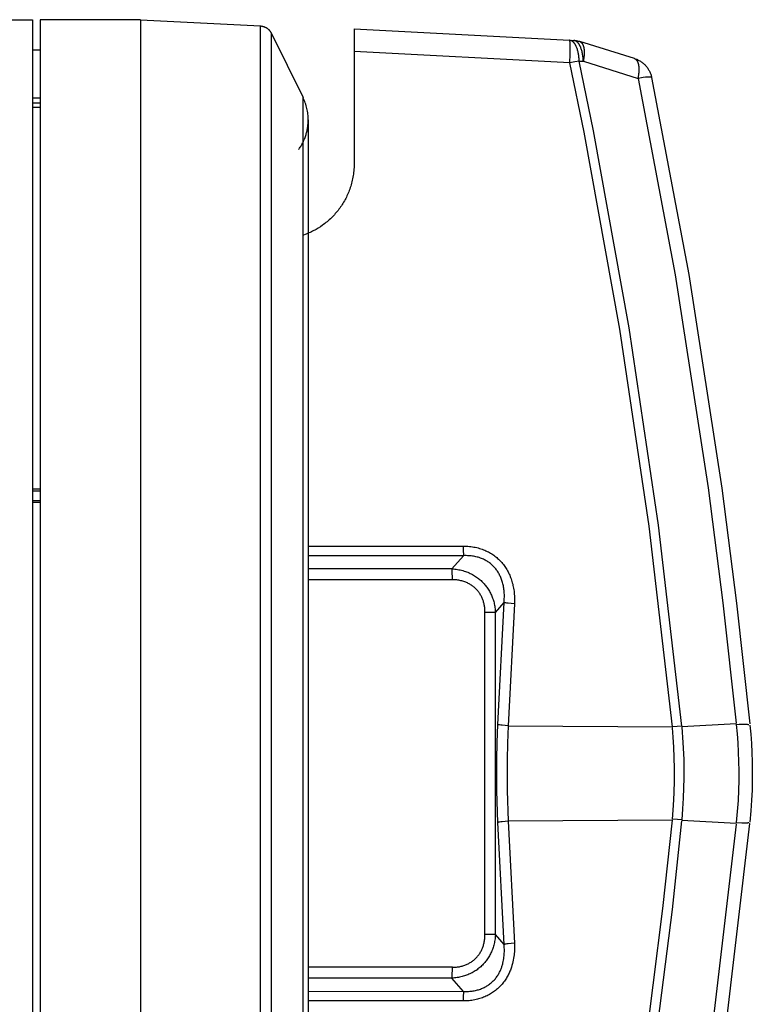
# Model space of a CAD drawing. Header units: millimetres. Extents: x -2637 to -1637, y 678 to 1678.
# Tile 331 of 348: x -1944 to -1915, y 1422 to 1461. Entities that reach past the tile are written whole.
import ezdxf

# ---------------------------------------------------------------- set-up
doc = ezdxf.new("R2010")
doc.units = ezdxf.units.MM
doc.layers.add('Make2D$B.SHOW mini', color=7, linetype='Continuous', true_color=0x000000)

msp = doc.modelspace()

# ---------------------------------------------------------------- linework, layer by layer
at = {"layer": 'Make2D$B.SHOW mini', "color": 18, "lineweight": -3, "true_color": 0x000000}
for points in [[(-1945.63, 1461.156), (-1943.717, 1461.156)], [(-1943.717, 1461.156), (-1943.717, 1461.155), (-1943.717, 1401.257)], [(-1943.417, 1461.152), (-1943.417, 1410.546)], [(-1939.417, 1461.152), (-1943.417, 1461.152)], [(-1939.417, 1461.156), (-1939.417, 1461.156), (-1939.417, 1410.546)], [(-1939.417, 1461.156), (-1934.643, 1460.906)], [(-1934.643, 1401.406), (-1934.643, 1431.156), (-1934.643, 1460.905), (-1934.643, 1460.906)], [(-1934.643, 1460.906), (-1934.627, 1460.905), (-1934.611, 1460.903), (-1934.595, 1460.901), (-1934.579, 1460.898), (-1934.563, 1460.895), (-1934.547, 1460.891), (-1934.531, 1460.887), (-1934.515, 1460.882), (-1934.499, 1460.877), (-1934.484, 1460.871), (-1934.468, 1460.864), (-1934.453, 1460.857), (-1934.438, 1460.85), (-1934.423, 1460.842), (-1934.408, 1460.833), (-1934.394, 1460.824), (-1934.38, 1460.814), (-1934.366, 1460.804), (-1934.353, 1460.794), (-1934.34, 1460.783), (-1934.328, 1460.772), (-1934.315, 1460.76), (-1934.304, 1460.748), (-1934.293, 1460.736), (-1934.282, 1460.723), (-1934.272, 1460.71), (-1934.262, 1460.697), (-1934.253, 1460.683), (-1934.244, 1460.67), (-1934.236, 1460.656), (-1934.228, 1460.642), (-1934.221, 1460.628)], [(-1930.917, 1460.789), (-1922.339, 1460.34)], [(-1930.917, 1460.789), (-1930.917, 1459.891)], [(-1934.221, 1460.628), (-1934.221, 1460.627), (-1934.221, 1401.684)], [(-1934.221, 1460.628), (-1932.95, 1458.053)], [(-1922.322, 1459.44), (-1922.31, 1459.779), (-1922.308, 1459.939), (-1922.309, 1460.08), (-1922.311, 1460.141), (-1922.313, 1460.195), (-1922.316, 1460.24), (-1922.318, 1460.259), (-1922.32, 1460.276), (-1922.322, 1460.292), (-1922.323, 1460.298), (-1922.324, 1460.305), (-1922.325, 1460.31), (-1922.326, 1460.315), (-1922.328, 1460.32), (-1922.328, 1460.322), (-1922.329, 1460.324), (-1922.329, 1460.326), (-1922.33, 1460.328), (-1922.331, 1460.329), (-1922.331, 1460.331), (-1922.332, 1460.332), (-1922.332, 1460.332), (-1922.332, 1460.333), (-1922.333, 1460.334), (-1922.333, 1460.334), (-1922.333, 1460.335), (-1922.334, 1460.335), (-1922.334, 1460.336), (-1922.334, 1460.336), (-1922.334, 1460.337), (-1922.335, 1460.337), (-1922.335, 1460.337), (-1922.335, 1460.338), (-1922.336, 1460.338), (-1922.336, 1460.338), (-1922.336, 1460.339), (-1922.337, 1460.339), (-1922.337, 1460.339), (-1922.337, 1460.339), (-1922.338, 1460.339), (-1922.338, 1460.339), (-1922.338, 1460.34), (-1922.339, 1460.34), (-1922.339, 1460.34)], [(-1922.304, 1460.338), (-1922.174, 1460.331)], [(-1921.954, 1459.508), (-1921.958, 1459.582), (-1921.961, 1459.618), (-1921.964, 1459.655), (-1921.968, 1459.692), (-1921.973, 1459.729), (-1921.979, 1459.765), (-1921.985, 1459.801), (-1921.992, 1459.837), (-1921.999, 1459.872), (-1922.008, 1459.906), (-1922.017, 1459.94), (-1922.027, 1459.972), (-1922.037, 1460.004), (-1922.048, 1460.035), (-1922.06, 1460.064), (-1922.072, 1460.092), (-1922.079, 1460.106), (-1922.085, 1460.119), (-1922.092, 1460.132), (-1922.098, 1460.145), (-1922.105, 1460.157), (-1922.112, 1460.169), (-1922.119, 1460.18), (-1922.127, 1460.191), (-1922.134, 1460.202), (-1922.141, 1460.212), (-1922.149, 1460.222), (-1922.156, 1460.232), (-1922.164, 1460.241), (-1922.172, 1460.25), (-1922.18, 1460.258), (-1922.188, 1460.266), (-1922.195, 1460.273), (-1922.203, 1460.28), (-1922.212, 1460.287), (-1922.22, 1460.293), (-1922.224, 1460.296), (-1922.228, 1460.299), (-1922.232, 1460.302), (-1922.236, 1460.305), (-1922.24, 1460.307), (-1922.244, 1460.31), (-1922.248, 1460.312), (-1922.252, 1460.314), (-1922.256, 1460.317), (-1922.26, 1460.319), (-1922.265, 1460.321), (-1922.269, 1460.322), (-1922.273, 1460.324), (-1922.277, 1460.326), (-1922.281, 1460.327), (-1922.285, 1460.329), (-1922.289, 1460.33), (-1922.293, 1460.332), (-1922.297, 1460.333), (-1922.301, 1460.334)], [(-1921.789, 1459.499), (-1921.79, 1459.539), (-1921.793, 1459.578), (-1921.796, 1459.618), (-1921.8, 1459.657), (-1921.804, 1459.697), (-1921.81, 1459.736), (-1921.816, 1459.775), (-1921.823, 1459.813), (-1921.831, 1459.851), (-1921.84, 1459.888), (-1921.85, 1459.924), (-1921.86, 1459.959), (-1921.871, 1459.993), (-1921.883, 1460.026), (-1921.895, 1460.058), (-1921.902, 1460.073), (-1921.909, 1460.088), (-1921.916, 1460.102), (-1921.923, 1460.117), (-1921.93, 1460.13), (-1921.937, 1460.143), (-1921.944, 1460.156), (-1921.952, 1460.169), (-1921.96, 1460.181), (-1921.968, 1460.192), (-1921.976, 1460.203), (-1921.984, 1460.214), (-1921.992, 1460.224), (-1922, 1460.234), (-1922.008, 1460.243), (-1922.017, 1460.252), (-1922.025, 1460.26), (-1922.034, 1460.268), (-1922.042, 1460.275), (-1922.047, 1460.279), (-1922.051, 1460.282), (-1922.055, 1460.286), (-1922.06, 1460.289), (-1922.064, 1460.292), (-1922.068, 1460.295), (-1922.073, 1460.298), (-1922.077, 1460.3), (-1922.082, 1460.303), (-1922.086, 1460.305), (-1922.09, 1460.308), (-1922.095, 1460.31), (-1922.099, 1460.312), (-1922.104, 1460.314), (-1922.108, 1460.316), (-1922.112, 1460.318), (-1922.117, 1460.319), (-1922.121, 1460.321), (-1922.126, 1460.322), (-1922.13, 1460.324), (-1922.134, 1460.325), (-1922.139, 1460.326), (-1922.143, 1460.327), (-1922.148, 1460.328), (-1922.152, 1460.329), (-1922.156, 1460.329), (-1922.161, 1460.33), (-1922.165, 1460.33), (-1922.169, 1460.331), (-1922.174, 1460.331)], [(-1922.174, 1460.331), (-1922.143, 1460.329), (-1922.112, 1460.326), (-1922.081, 1460.322), (-1922.05, 1460.317), (-1922.02, 1460.311), (-1921.989, 1460.304), (-1921.959, 1460.296), (-1921.93, 1460.287)], [(-1919.754, 1459.612), (-1921.93, 1460.287)], [(-1921.93, 1460.287), (-1921.926, 1460.286), (-1921.923, 1460.285), (-1921.919, 1460.284), (-1921.916, 1460.282), (-1921.913, 1460.281), (-1921.909, 1460.279), (-1921.906, 1460.278), (-1921.903, 1460.276), (-1921.899, 1460.274), (-1921.896, 1460.272), (-1921.893, 1460.27), (-1921.89, 1460.268), (-1921.887, 1460.266), (-1921.883, 1460.264), (-1921.88, 1460.261), (-1921.877, 1460.259), (-1921.874, 1460.256), (-1921.871, 1460.254), (-1921.868, 1460.251), (-1921.865, 1460.248), (-1921.862, 1460.245), (-1921.859, 1460.242), (-1921.856, 1460.239), (-1921.853, 1460.236), (-1921.85, 1460.233), (-1921.848, 1460.229), (-1921.845, 1460.226), (-1921.842, 1460.222), (-1921.839, 1460.218), (-1921.837, 1460.215), (-1921.831, 1460.207), (-1921.826, 1460.198), (-1921.821, 1460.19), (-1921.816, 1460.181), (-1921.812, 1460.171), (-1921.807, 1460.162), (-1921.803, 1460.151), (-1921.799, 1460.141), (-1921.795, 1460.13), (-1921.791, 1460.119), (-1921.787, 1460.107), (-1921.784, 1460.095), (-1921.78, 1460.083), (-1921.777, 1460.071), (-1921.774, 1460.058), (-1921.772, 1460.045), (-1921.769, 1460.031), (-1921.765, 1460.003), (-1921.761, 1459.974), (-1921.758, 1459.944), (-1921.756, 1459.913), (-1921.755, 1459.881), (-1921.754, 1459.848), (-1921.754, 1459.815), (-1921.755, 1459.781), (-1921.757, 1459.747), (-1921.76, 1459.712), (-1921.763, 1459.677), (-1921.767, 1459.641), (-1921.777, 1459.57), (-1921.789, 1459.499)], [(-1943.704, 1459.956), (-1943.417, 1459.956)], [(-1922.322, 1459.44), (-1930.917, 1459.891)], [(-1930.917, 1459.891), (-1930.917, 1455.419)], [(-1919.754, 1459.612), (-1919.75, 1459.611), (-1919.747, 1459.61), (-1919.743, 1459.608), (-1919.74, 1459.607), (-1919.737, 1459.605), (-1919.733, 1459.604), (-1919.73, 1459.602), (-1919.727, 1459.601), (-1919.723, 1459.599), (-1919.72, 1459.597), (-1919.717, 1459.595), (-1919.714, 1459.593), (-1919.71, 1459.59), (-1919.707, 1459.588), (-1919.704, 1459.586), (-1919.701, 1459.583), (-1919.698, 1459.581), (-1919.695, 1459.578), (-1919.692, 1459.575), (-1919.689, 1459.573), (-1919.686, 1459.57), (-1919.683, 1459.567), (-1919.68, 1459.563), (-1919.677, 1459.56), (-1919.674, 1459.557), (-1919.671, 1459.553), (-1919.669, 1459.55), (-1919.666, 1459.546), (-1919.663, 1459.543), (-1919.66, 1459.539), (-1919.655, 1459.531), (-1919.65, 1459.523), (-1919.645, 1459.514), (-1919.64, 1459.505), (-1919.635, 1459.495), (-1919.631, 1459.486), (-1919.626, 1459.476), (-1919.622, 1459.465), (-1919.618, 1459.454), (-1919.614, 1459.443), (-1919.611, 1459.431), (-1919.607, 1459.419), (-1919.604, 1459.407), (-1919.601, 1459.394), (-1919.598, 1459.382), (-1919.595, 1459.368), (-1919.592, 1459.355), (-1919.588, 1459.327), (-1919.584, 1459.298), (-1919.581, 1459.268), (-1919.579, 1459.236), (-1919.578, 1459.204), (-1919.577, 1459.172), (-1919.578, 1459.138), (-1919.579, 1459.104), (-1919.58, 1459.07), (-1919.583, 1459.035), (-1919.586, 1458.999), (-1919.59, 1458.964), (-1919.6, 1458.893), (-1919.612, 1458.822)], [(-1919.754, 1459.612), (-1919.723, 1459.602), (-1919.693, 1459.591), (-1919.663, 1459.579), (-1919.633, 1459.566), (-1919.603, 1459.551), (-1919.574, 1459.536), (-1919.545, 1459.52), (-1919.516, 1459.502), (-1919.488, 1459.484), (-1919.461, 1459.465), (-1919.434, 1459.444), (-1919.407, 1459.423), (-1919.382, 1459.401), (-1919.357, 1459.377), (-1919.332, 1459.353), (-1919.309, 1459.328), (-1919.287, 1459.303), (-1919.265, 1459.276), (-1919.244, 1459.249), (-1919.225, 1459.221), (-1919.206, 1459.193), (-1919.188, 1459.164), (-1919.172, 1459.135), (-1919.156, 1459.105), (-1919.142, 1459.075), (-1919.128, 1459.044), (-1919.116, 1459.013), (-1919.105, 1458.983), (-1919.094, 1458.952), (-1919.085, 1458.92), (-1919.077, 1458.889), (-1919.071, 1458.858)], [(-1921.954, 1459.508), (-1922.133, 1459.477), (-1922.322, 1459.44)], [(-1918.244, 1433.009), (-1919.171, 1441.003), (-1920.335, 1448.836), (-1921.758, 1456.674), (-1922.322, 1459.44)], [(-1921.954, 1459.508), (-1921.789, 1459.499)], [(-1917.863, 1433.037), (-1918.794, 1441.043), (-1919.962, 1448.888), (-1921.389, 1456.738), (-1921.954, 1459.508)], [(-1921.789, 1459.499), (-1919.612, 1458.822)], [(-1919.071, 1458.86), (-1919.071, 1458.86), (-1919.072, 1458.86), (-1919.072, 1458.861), (-1919.072, 1458.861), (-1919.072, 1458.861), (-1919.072, 1458.862), (-1919.073, 1458.862), (-1919.073, 1458.862), (-1919.073, 1458.862), (-1919.074, 1458.863), (-1919.074, 1458.863), (-1919.074, 1458.863), (-1919.075, 1458.864), (-1919.075, 1458.864), (-1919.075, 1458.864), (-1919.076, 1458.864), (-1919.076, 1458.865), (-1919.077, 1458.865), (-1919.077, 1458.865), (-1919.077, 1458.865), (-1919.078, 1458.866), (-1919.078, 1458.866), (-1919.08, 1458.866), (-1919.081, 1458.867), (-1919.082, 1458.867), (-1919.083, 1458.868), (-1919.084, 1458.868), (-1919.086, 1458.868), (-1919.087, 1458.869), (-1919.089, 1458.869), (-1919.09, 1458.87), (-1919.094, 1458.87), (-1919.097, 1458.871), (-1919.101, 1458.871), (-1919.106, 1458.872), (-1919.11, 1458.872), (-1919.115, 1458.873), (-1919.125, 1458.873), (-1919.137, 1458.874), (-1919.149, 1458.874), (-1919.163, 1458.874), (-1919.193, 1458.873), (-1919.228, 1458.87), (-1919.308, 1458.863), (-1919.401, 1458.853), (-1919.612, 1458.822)], [(-1919.612, 1458.822), (-1918.133, 1451.001), (-1916.815, 1442.521), (-1916.228, 1437.955), (-1915.703, 1433.166)], [(-1919.071, 1458.858), (-1917.589, 1451.018), (-1916.271, 1442.517), (-1915.684, 1437.94), (-1915.159, 1433.139)], [(-1943.709, 1458.043), (-1943.417, 1458.043)], [(-1932.95, 1404.259), (-1932.95, 1458.052), (-1932.95, 1458.053)], [(-1932.744, 1457.168), (-1932.745, 1457.225), (-1932.747, 1457.282), (-1932.751, 1457.339), (-1932.757, 1457.396), (-1932.764, 1457.453), (-1932.773, 1457.51), (-1932.784, 1457.566), (-1932.796, 1457.622), (-1932.81, 1457.678), (-1932.825, 1457.733), (-1932.842, 1457.788), (-1932.861, 1457.843), (-1932.881, 1457.896), (-1932.903, 1457.949), (-1932.926, 1458.001), (-1932.95, 1458.053)], [(-1943.696, 1457.852), (-1943.417, 1457.852)], [(-1943.417, 1457.668), (-1943.684, 1457.668)], [(-1933.132, 1455.984), (-1933.109, 1456.016), (-1933.087, 1456.048), (-1933.065, 1456.081), (-1933.044, 1456.114), (-1933.024, 1456.147), (-1933.004, 1456.182), (-1932.985, 1456.216), (-1932.966, 1456.251), (-1932.948, 1456.287), (-1932.931, 1456.323), (-1932.915, 1456.359), (-1932.899, 1456.395), (-1932.884, 1456.432), (-1932.87, 1456.47), (-1932.856, 1456.507), (-1932.843, 1456.545), (-1932.831, 1456.583), (-1932.82, 1456.621), (-1932.809, 1456.66), (-1932.8, 1456.698), (-1932.791, 1456.737), (-1932.782, 1456.776), (-1932.775, 1456.815), (-1932.768, 1456.854), (-1932.763, 1456.894), (-1932.758, 1456.933), (-1932.753, 1456.972), (-1932.75, 1457.011), (-1932.747, 1457.051), (-1932.745, 1457.09), (-1932.744, 1457.129), (-1932.744, 1457.168)], [(-1932.744, 1457.168), (-1932.744, 1405.145)], [(-1930.917, 1455.419), (-1930.918, 1455.349), (-1930.92, 1455.28), (-1930.924, 1455.212), (-1930.929, 1455.145), (-1930.936, 1455.079), (-1930.944, 1455.015), (-1930.953, 1454.951), (-1930.964, 1454.888), (-1930.975, 1454.826), (-1930.988, 1454.766), (-1931.003, 1454.705), (-1931.018, 1454.646), (-1931.034, 1454.588), (-1931.052, 1454.53), (-1931.07, 1454.474), (-1931.089, 1454.417), (-1931.11, 1454.362), (-1931.131, 1454.307), (-1931.153, 1454.253), (-1931.176, 1454.2), (-1931.2, 1454.147), (-1931.225, 1454.096), (-1931.251, 1454.044), (-1931.277, 1453.994), (-1931.305, 1453.944), (-1931.333, 1453.894), (-1931.363, 1453.846), (-1931.393, 1453.798), (-1931.424, 1453.751), (-1931.456, 1453.704), (-1931.489, 1453.658), (-1931.522, 1453.612), (-1931.557, 1453.568), (-1931.592, 1453.524), (-1931.628, 1453.48), (-1931.665, 1453.437), (-1931.703, 1453.395), (-1931.741, 1453.354), (-1931.781, 1453.313), (-1931.821, 1453.272), (-1931.863, 1453.233), (-1931.905, 1453.194), (-1931.948, 1453.156), (-1931.992, 1453.118), (-1932.037, 1453.081), (-1932.083, 1453.045), (-1932.13, 1453.01), (-1932.177, 1452.975), (-1932.26, 1452.918), (-1932.345, 1452.863), (-1932.388, 1452.837), (-1932.433, 1452.811), (-1932.478, 1452.786), (-1932.524, 1452.761), (-1932.571, 1452.737), (-1932.619, 1452.713), (-1932.668, 1452.69), (-1932.717, 1452.668), (-1932.768, 1452.647), (-1932.82, 1452.626), (-1932.872, 1452.606), (-1932.926, 1452.587)], [(-1943.717, 1442.484), (-1943.417, 1442.484)], [(-1943.717, 1442.406), (-1943.417, 1442.406)], [(-1943.711, 1442.022), (-1943.417, 1442.022)], [(-1943.417, 1441.948), (-1943.692, 1441.948)], [(-1932.728, 1440.207), (-1926.576, 1440.208)], [(-1926.576, 1440.208), (-1926.574, 1440.094), (-1926.571, 1439.987), (-1926.565, 1439.894), (-1926.562, 1439.856), (-1926.559, 1439.825)], [(-1926.576, 1440.208), (-1926.513, 1440.207), (-1926.45, 1440.205), (-1926.388, 1440.201), (-1926.327, 1440.196), (-1926.267, 1440.189), (-1926.208, 1440.18), (-1926.15, 1440.17), (-1926.092, 1440.159), (-1926.036, 1440.146), (-1925.98, 1440.132), (-1925.925, 1440.116), (-1925.871, 1440.099), (-1925.818, 1440.081), (-1925.766, 1440.062), (-1925.716, 1440.041), (-1925.666, 1440.02), (-1925.618, 1439.997), (-1925.571, 1439.973), (-1925.526, 1439.948), (-1925.481, 1439.922), (-1925.438, 1439.896), (-1925.396, 1439.868), (-1925.355, 1439.84), (-1925.315, 1439.81), (-1925.277, 1439.78), (-1925.239, 1439.75), (-1925.203, 1439.718), (-1925.167, 1439.686), (-1925.133, 1439.652), (-1925.099, 1439.618), (-1925.066, 1439.583), (-1925.035, 1439.548), (-1925.004, 1439.511), (-1924.974, 1439.473), (-1924.945, 1439.435), (-1924.916, 1439.396), (-1924.889, 1439.355), (-1924.862, 1439.314), (-1924.837, 1439.272), (-1924.812, 1439.229), (-1924.788, 1439.186), (-1924.765, 1439.141), (-1924.743, 1439.095), (-1924.722, 1439.048), (-1924.702, 1439.001), (-1924.683, 1438.952), (-1924.665, 1438.903), (-1924.648, 1438.852), (-1924.632, 1438.801), (-1924.617, 1438.748), (-1924.603, 1438.694), (-1924.59, 1438.64), (-1924.578, 1438.584), (-1924.568, 1438.528), (-1924.558, 1438.47), (-1924.55, 1438.412), (-1924.543, 1438.353), (-1924.538, 1438.292), (-1924.533, 1438.231), (-1924.53, 1438.169), (-1924.529, 1438.106), (-1924.528, 1438.042), (-1924.529, 1437.977), (-1924.532, 1437.911)], [(-1926.559, 1439.825), (-1932.744, 1439.823)], [(-1927.019, 1439.3), (-1926.559, 1439.825)], [(-1924.947, 1437.961), (-1924.942, 1438.016), (-1924.938, 1438.071), (-1924.936, 1438.126), (-1924.934, 1438.179), (-1924.934, 1438.232), (-1924.935, 1438.283), (-1924.938, 1438.334), (-1924.941, 1438.384), (-1924.945, 1438.434), (-1924.951, 1438.482), (-1924.957, 1438.529), (-1924.965, 1438.576), (-1924.973, 1438.622), (-1924.983, 1438.666), (-1924.993, 1438.71), (-1925.004, 1438.753), (-1925.017, 1438.795), (-1925.03, 1438.837), (-1925.044, 1438.877), (-1925.058, 1438.917), (-1925.074, 1438.955), (-1925.091, 1438.993), (-1925.108, 1439.03), (-1925.126, 1439.066), (-1925.145, 1439.102), (-1925.164, 1439.136), (-1925.185, 1439.17), (-1925.206, 1439.203), (-1925.228, 1439.235), (-1925.251, 1439.267), (-1925.274, 1439.297), (-1925.299, 1439.327), (-1925.324, 1439.356), (-1925.349, 1439.384), (-1925.376, 1439.412), (-1925.404, 1439.439), (-1925.432, 1439.465), (-1925.461, 1439.49), (-1925.491, 1439.514), (-1925.522, 1439.538), (-1925.554, 1439.562), (-1925.587, 1439.584), (-1925.621, 1439.606), (-1925.656, 1439.627), (-1925.692, 1439.647), (-1925.729, 1439.666), (-1925.768, 1439.684), (-1925.807, 1439.701), (-1925.847, 1439.718), (-1925.888, 1439.733), (-1925.931, 1439.748), (-1925.974, 1439.761), (-1926.018, 1439.773), (-1926.064, 1439.784), (-1926.11, 1439.794), (-1926.157, 1439.802), (-1926.204, 1439.81), (-1926.253, 1439.816), (-1926.302, 1439.821), (-1926.352, 1439.824), (-1926.402, 1439.826), (-1926.454, 1439.827), (-1926.506, 1439.827), (-1926.559, 1439.825)], [(-1927.019, 1439.3), (-1932.709, 1439.3)], [(-1927.019, 1439.3), (-1926.962, 1439.297), (-1926.906, 1439.291), (-1926.851, 1439.285), (-1926.796, 1439.276), (-1926.742, 1439.267), (-1926.689, 1439.256), (-1926.637, 1439.244), (-1926.585, 1439.23), (-1926.535, 1439.215), (-1926.485, 1439.199), (-1926.436, 1439.181), (-1926.388, 1439.163), (-1926.341, 1439.143), (-1926.296, 1439.122), (-1926.251, 1439.1), (-1926.207, 1439.077), (-1926.164, 1439.053), (-1926.123, 1439.028), (-1926.083, 1439.003), (-1926.043, 1438.976), (-1926.005, 1438.949), (-1925.968, 1438.921), (-1925.932, 1438.892), (-1925.897, 1438.863), (-1925.863, 1438.833), (-1925.831, 1438.802), (-1925.799, 1438.771), (-1925.768, 1438.738), (-1925.738, 1438.706), (-1925.709, 1438.672), (-1925.681, 1438.638), (-1925.654, 1438.603), (-1925.628, 1438.567), (-1925.602, 1438.53), (-1925.578, 1438.493), (-1925.554, 1438.455), (-1925.531, 1438.417), (-1925.51, 1438.378), (-1925.489, 1438.338), (-1925.469, 1438.298), (-1925.45, 1438.257), (-1925.432, 1438.215), (-1925.415, 1438.173), (-1925.4, 1438.131), (-1925.385, 1438.087), (-1925.371, 1438.043), (-1925.358, 1437.999), (-1925.346, 1437.954), (-1925.336, 1437.908), (-1925.326, 1437.861), (-1925.317, 1437.814), (-1925.31, 1437.766), (-1925.303, 1437.717), (-1925.298, 1437.668), (-1925.294, 1437.618), (-1925.291, 1437.568)], [(-1927.001, 1438.867), (-1927.002, 1438.995), (-1927.006, 1439.117), (-1927.011, 1439.223), (-1927.015, 1439.265), (-1927.019, 1439.3)], [(-1927.001, 1438.867), (-1932.739, 1438.867)], [(-1925.705, 1437.568), (-1925.706, 1437.608), (-1925.707, 1437.647), (-1925.71, 1437.686), (-1925.713, 1437.724), (-1925.717, 1437.762), (-1925.722, 1437.799), (-1925.728, 1437.835), (-1925.735, 1437.871), (-1925.743, 1437.906), (-1925.751, 1437.941), (-1925.76, 1437.975), (-1925.77, 1438.009), (-1925.781, 1438.042), (-1925.793, 1438.074), (-1925.806, 1438.106), (-1925.819, 1438.138), (-1925.833, 1438.169), (-1925.848, 1438.2), (-1925.864, 1438.23), (-1925.88, 1438.259), (-1925.897, 1438.288), (-1925.915, 1438.317), (-1925.934, 1438.345), (-1925.953, 1438.372), (-1925.973, 1438.398), (-1925.994, 1438.424), (-1926.016, 1438.45), (-1926.038, 1438.475), (-1926.061, 1438.499), (-1926.085, 1438.522), (-1926.11, 1438.545), (-1926.135, 1438.568), (-1926.162, 1438.589), (-1926.189, 1438.611), (-1926.217, 1438.631), (-1926.246, 1438.651), (-1926.276, 1438.671), (-1926.307, 1438.689), (-1926.338, 1438.707), (-1926.371, 1438.724), (-1926.405, 1438.741), (-1926.439, 1438.756), (-1926.474, 1438.771), (-1926.511, 1438.784), (-1926.548, 1438.797), (-1926.585, 1438.809), (-1926.624, 1438.82), (-1926.663, 1438.83), (-1926.703, 1438.838), (-1926.743, 1438.846), (-1926.785, 1438.852), (-1926.826, 1438.858), (-1926.869, 1438.862), (-1926.912, 1438.865), (-1926.956, 1438.867), (-1927.001, 1438.867)], [(-1925.291, 1437.568), (-1924.947, 1437.961)], [(-1925.192, 1433.104), (-1924.947, 1437.961)], [(-1924.532, 1437.911), (-1924.658, 1437.92), (-1924.777, 1437.932), (-1924.83, 1437.939), (-1924.876, 1437.946), (-1924.897, 1437.95), (-1924.915, 1437.954), (-1924.932, 1437.957), (-1924.947, 1437.961)], [(-1924.532, 1437.911), (-1924.777, 1433.055)], [(-1925.291, 1437.568), (-1925.705, 1437.568)], [(-1925.705, 1424.744), (-1925.705, 1437.568)], [(-1925.291, 1424.744), (-1925.291, 1437.568)], [(-1925.192, 1429.208), (-1925.235, 1430.461), (-1925.237, 1431.716), (-1925.221, 1432.392), (-1925.192, 1433.104)], [(-1924.777, 1433.055), (-1924.903, 1433.064), (-1925.022, 1433.076), (-1925.075, 1433.082), (-1925.122, 1433.09), (-1925.142, 1433.093), (-1925.161, 1433.097), (-1925.177, 1433.101), (-1925.192, 1433.104)], [(-1924.777, 1433.055), (-1924.807, 1432.361), (-1924.822, 1431.702), (-1924.82, 1430.478), (-1924.777, 1429.257)], [(-1924.777, 1433.055), (-1918.244, 1433.009)], [(-1917.863, 1433.037), (-1918.048, 1433.025), (-1918.244, 1433.009)], [(-1918.219, 1432.974), (-1918.241, 1432.972)], [(-1918.241, 1429.34), (-1918.201, 1429.878), (-1918.175, 1430.393), (-1918.163, 1430.883), (-1918.162, 1431.35), (-1918.171, 1431.792), (-1918.188, 1432.21), (-1918.212, 1432.604), (-1918.241, 1432.972)], [(-1915.7, 1433.129), (-1917.861, 1433.017)], [(-1917.86, 1429.314), (-1917.823, 1429.752), (-1917.797, 1430.176), (-1917.781, 1430.584), (-1917.773, 1430.976), (-1917.773, 1431.353), (-1917.78, 1431.714), (-1917.811, 1432.388), (-1917.86, 1432.998)], [(-1915.695, 1433.166), (-1915.703, 1433.166)], [(-1915.698, 1433.111), (-1915.581, 1433.116), (-1915.475, 1433.119), (-1915.382, 1433.12), (-1915.34, 1433.119), (-1915.303, 1433.118), (-1915.269, 1433.116), (-1915.239, 1433.113), (-1915.226, 1433.112), (-1915.214, 1433.11), (-1915.203, 1433.108), (-1915.193, 1433.107)], [(-1915.698, 1433.111), (-1915.665, 1432.742), (-1915.639, 1432.373), (-1915.619, 1432.003), (-1915.607, 1431.633), (-1915.601, 1431.26), (-1915.603, 1430.88), (-1915.612, 1430.488), (-1915.63, 1430.079), (-1915.659, 1429.65), (-1915.698, 1429.201)], [(-1915.154, 1433.087), (-1915.122, 1432.722), (-1915.096, 1432.357), (-1915.078, 1431.993), (-1915.066, 1431.627), (-1915.06, 1431.258), (-1915.062, 1430.883), (-1915.071, 1430.496), (-1915.088, 1430.092), (-1915.116, 1429.668), (-1915.154, 1429.225)], [(-1924.777, 1429.257), (-1924.903, 1429.248), (-1925.022, 1429.236), (-1925.075, 1429.23), (-1925.122, 1429.222), (-1925.142, 1429.219), (-1925.161, 1429.215), (-1925.177, 1429.211), (-1925.192, 1429.208)], [(-1924.947, 1424.351), (-1925.192, 1429.208)], [(-1918.244, 1429.303), (-1924.777, 1429.257)], [(-1924.777, 1429.257), (-1924.532, 1424.401)], [(-1922.322, 1402.872), (-1920.713, 1411.251), (-1919.393, 1419.677), (-1918.62, 1425.782), (-1918.244, 1429.303)], [(-1921.954, 1402.804), (-1920.341, 1411.196), (-1919.016, 1419.635), (-1918.241, 1425.749), (-1917.863, 1429.275)], [(-1915.703, 1429.146), (-1916.708, 1420.578), (-1917.959, 1412.327), (-1918.73, 1407.992), (-1919.612, 1403.49)], [(-1919.071, 1403.454), (-1918.187, 1407.967), (-1917.415, 1412.313), (-1916.164, 1420.584), (-1915.159, 1429.173)], [(-1917.86, 1429.314), (-1918.045, 1429.325), (-1918.241, 1429.34)], [(-1917.861, 1429.295), (-1915.7, 1429.183)], [(-1915.698, 1429.201), (-1915.475, 1429.194), (-1915.382, 1429.193), (-1915.303, 1429.195), (-1915.269, 1429.197), (-1915.239, 1429.2), (-1915.226, 1429.201), (-1915.214, 1429.202), (-1915.203, 1429.204), (-1915.193, 1429.206)], [(-1915.17, 1429.161), (-1915.169, 1429.162), (-1915.167, 1429.163), (-1915.167, 1429.163), (-1915.166, 1429.164), (-1915.166, 1429.164), (-1915.165, 1429.164), (-1915.165, 1429.165), (-1915.164, 1429.165), (-1915.164, 1429.165), (-1915.163, 1429.166), (-1915.163, 1429.166), (-1915.163, 1429.166), (-1915.162, 1429.167), (-1915.162, 1429.167), (-1915.161, 1429.168), (-1915.161, 1429.168), (-1915.161, 1429.168), (-1915.161, 1429.168), (-1915.161, 1429.169), (-1915.16, 1429.169), (-1915.16, 1429.169), (-1915.16, 1429.169), (-1915.16, 1429.169), (-1915.16, 1429.17), (-1915.16, 1429.17), (-1915.16, 1429.17), (-1915.16, 1429.17), (-1915.16, 1429.17), (-1915.159, 1429.171), (-1915.159, 1429.171), (-1915.159, 1429.171), (-1915.159, 1429.171), (-1915.159, 1429.171), (-1915.159, 1429.171), (-1915.159, 1429.172), (-1915.159, 1429.172), (-1915.159, 1429.172), (-1915.159, 1429.172), (-1915.159, 1429.172), (-1915.159, 1429.173), (-1915.159, 1429.173), (-1915.159, 1429.173), (-1915.159, 1429.173)], [(-1925.291, 1424.744), (-1925.294, 1424.689), (-1925.299, 1424.635), (-1925.305, 1424.582), (-1925.312, 1424.53), (-1925.321, 1424.478), (-1925.331, 1424.428), (-1925.342, 1424.379), (-1925.354, 1424.33), (-1925.367, 1424.283), (-1925.381, 1424.237), (-1925.396, 1424.192), (-1925.412, 1424.148), (-1925.429, 1424.105), (-1925.447, 1424.062), (-1925.466, 1424.02), (-1925.486, 1423.979), (-1925.507, 1423.938), (-1925.529, 1423.898), (-1925.553, 1423.859), (-1925.577, 1423.82), (-1925.602, 1423.781), (-1925.628, 1423.744), (-1925.656, 1423.707), (-1925.684, 1423.67), (-1925.714, 1423.634), (-1925.745, 1423.599), (-1925.776, 1423.565), (-1925.809, 1423.532), (-1925.842, 1423.499), (-1925.877, 1423.467), (-1925.912, 1423.436), (-1925.948, 1423.407), (-1925.985, 1423.378), (-1926.023, 1423.35), (-1926.061, 1423.324), (-1926.1, 1423.298), (-1926.139, 1423.274), (-1926.18, 1423.25), (-1926.22, 1423.228), (-1926.262, 1423.206), (-1926.304, 1423.186), (-1926.347, 1423.167), (-1926.391, 1423.148), (-1926.435, 1423.131), (-1926.48, 1423.115), (-1926.525, 1423.1), (-1926.571, 1423.086), (-1926.618, 1423.073), (-1926.666, 1423.061), (-1926.715, 1423.051), (-1926.764, 1423.041), (-1926.814, 1423.033), (-1926.864, 1423.026), (-1926.915, 1423.02), (-1926.966, 1423.015), (-1927.019, 1423.012)], [(-1927.001, 1423.445), (-1926.96, 1423.445), (-1926.919, 1423.447), (-1926.88, 1423.449), (-1926.84, 1423.453), (-1926.801, 1423.457), (-1926.763, 1423.463), (-1926.726, 1423.469), (-1926.689, 1423.477), (-1926.652, 1423.485), (-1926.616, 1423.494), (-1926.581, 1423.504), (-1926.546, 1423.515), (-1926.512, 1423.527), (-1926.479, 1423.54), (-1926.446, 1423.553), (-1926.413, 1423.567), (-1926.381, 1423.583), (-1926.35, 1423.599), (-1926.319, 1423.616), (-1926.289, 1423.633), (-1926.259, 1423.652), (-1926.23, 1423.671), (-1926.202, 1423.692), (-1926.174, 1423.713), (-1926.146, 1423.735), (-1926.12, 1423.758), (-1926.094, 1423.782), (-1926.069, 1423.806), (-1926.044, 1423.831), (-1926.021, 1423.857), (-1925.998, 1423.883), (-1925.976, 1423.91), (-1925.955, 1423.938), (-1925.935, 1423.966), (-1925.915, 1423.995), (-1925.897, 1424.024), (-1925.879, 1424.054), (-1925.862, 1424.085), (-1925.846, 1424.115), (-1925.831, 1424.147), (-1925.817, 1424.179), (-1925.803, 1424.211), (-1925.791, 1424.244), (-1925.779, 1424.277), (-1925.768, 1424.312), (-1925.758, 1424.347), (-1925.748, 1424.383), (-1925.74, 1424.419), (-1925.732, 1424.457), (-1925.725, 1424.495), (-1925.719, 1424.535), (-1925.714, 1424.575), (-1925.71, 1424.616), (-1925.708, 1424.658), (-1925.706, 1424.7), (-1925.705, 1424.744)], [(-1925.291, 1424.744), (-1925.705, 1424.744)], [(-1924.947, 1424.351), (-1925.291, 1424.744)], [(-1924.532, 1424.401), (-1924.53, 1424.348), (-1924.529, 1424.294), (-1924.528, 1424.238), (-1924.529, 1424.181), (-1924.531, 1424.122), (-1924.534, 1424.062), (-1924.539, 1424), (-1924.546, 1423.936), (-1924.554, 1423.871), (-1924.564, 1423.804), (-1924.577, 1423.735), (-1924.592, 1423.665), (-1924.609, 1423.593), (-1924.63, 1423.519), (-1924.653, 1423.444), (-1924.666, 1423.406), (-1924.68, 1423.367), (-1924.695, 1423.329), (-1924.711, 1423.29), (-1924.728, 1423.25), (-1924.746, 1423.211), (-1924.765, 1423.171), (-1924.786, 1423.131), (-1924.807, 1423.091), (-1924.83, 1423.051), (-1924.854, 1423.011), (-1924.88, 1422.97), (-1924.907, 1422.93), (-1924.935, 1422.89), (-1924.965, 1422.851), (-1924.995, 1422.812), (-1925.027, 1422.773), (-1925.06, 1422.735), (-1925.095, 1422.699), (-1925.13, 1422.663), (-1925.166, 1422.627), (-1925.204, 1422.593), (-1925.242, 1422.56), (-1925.281, 1422.528), (-1925.321, 1422.497), (-1925.362, 1422.468), (-1925.403, 1422.439), (-1925.445, 1422.412), (-1925.488, 1422.385), (-1925.532, 1422.36), (-1925.576, 1422.337), (-1925.621, 1422.314), (-1925.667, 1422.292), (-1925.714, 1422.272), (-1925.761, 1422.252), (-1925.809, 1422.234), (-1925.858, 1422.217), (-1925.908, 1422.201), (-1925.959, 1422.186), (-1926.01, 1422.172), (-1926.063, 1422.159), (-1926.116, 1422.148), (-1926.171, 1422.138), (-1926.226, 1422.129), (-1926.282, 1422.122), (-1926.339, 1422.115), (-1926.397, 1422.11), (-1926.456, 1422.107), (-1926.516, 1422.105), (-1926.576, 1422.104)], [(-1926.559, 1422.487), (-1926.508, 1422.486), (-1926.459, 1422.485), (-1926.41, 1422.486), (-1926.362, 1422.487), (-1926.314, 1422.49), (-1926.267, 1422.495), (-1926.222, 1422.5), (-1926.177, 1422.506), (-1926.132, 1422.514), (-1926.089, 1422.522), (-1926.046, 1422.532), (-1926.005, 1422.542), (-1925.964, 1422.554), (-1925.924, 1422.567), (-1925.884, 1422.58), (-1925.845, 1422.595), (-1925.807, 1422.61), (-1925.77, 1422.627), (-1925.733, 1422.644), (-1925.697, 1422.663), (-1925.662, 1422.682), (-1925.627, 1422.703), (-1925.593, 1422.724), (-1925.56, 1422.747), (-1925.527, 1422.77), (-1925.495, 1422.795), (-1925.463, 1422.82), (-1925.433, 1422.847), (-1925.403, 1422.874), (-1925.374, 1422.903), (-1925.346, 1422.932), (-1925.319, 1422.962), (-1925.293, 1422.992), (-1925.268, 1423.023), (-1925.244, 1423.055), (-1925.221, 1423.088), (-1925.199, 1423.12), (-1925.178, 1423.153), (-1925.158, 1423.186), (-1925.14, 1423.22), (-1925.122, 1423.253), (-1925.106, 1423.286), (-1925.09, 1423.319), (-1925.076, 1423.352), (-1925.063, 1423.384), (-1925.05, 1423.417), (-1925.038, 1423.449), (-1925.028, 1423.482), (-1925.017, 1423.514), (-1925.008, 1423.545), (-1924.999, 1423.577), (-1924.992, 1423.608), (-1924.977, 1423.67), (-1924.966, 1423.73), (-1924.956, 1423.789), (-1924.949, 1423.847), (-1924.943, 1423.903), (-1924.939, 1423.958), (-1924.936, 1424.012), (-1924.935, 1424.064), (-1924.934, 1424.115), (-1924.935, 1424.165), (-1924.937, 1424.213), (-1924.939, 1424.26), (-1924.947, 1424.351)], [(-1924.532, 1424.401), (-1924.658, 1424.392), (-1924.777, 1424.38), (-1924.83, 1424.373), (-1924.876, 1424.366), (-1924.897, 1424.362), (-1924.915, 1424.359), (-1924.932, 1424.355), (-1924.947, 1424.351)], [(-1927.001, 1423.445), (-1932.744, 1423.445)], [(-1927.019, 1423.012), (-1927.015, 1423.047), (-1927.011, 1423.09), (-1927.006, 1423.195), (-1927.002, 1423.317), (-1927.001, 1423.445)], [(-1927.019, 1423.012), (-1932.744, 1423.012)], [(-1926.559, 1422.487), (-1927.019, 1423.012)], [(-1932.72, 1422.489), (-1926.559, 1422.487)], [(-1926.559, 1422.487), (-1926.562, 1422.456), (-1926.565, 1422.418), (-1926.571, 1422.326), (-1926.574, 1422.218), (-1926.576, 1422.104)], [(-1926.576, 1422.104), (-1932.727, 1422.105)]]:
    msp.add_lwpolyline(points, dxfattribs=at)

doc.saveas('drawing.dxf')
